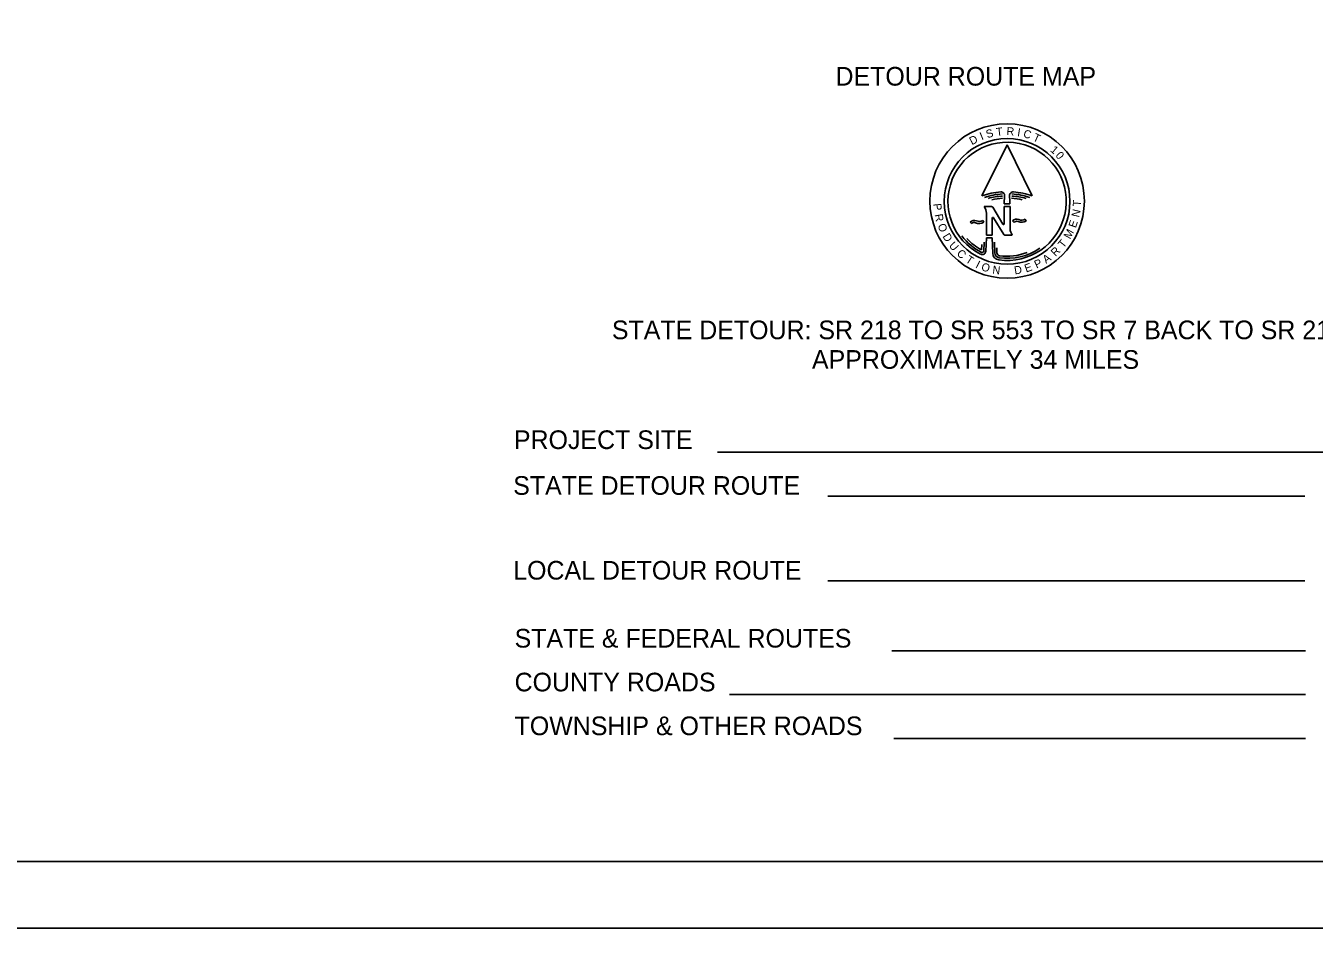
# Model space of a CAD drawing. Extents: x 396.2 to 468.4, y 232.6 to 279.1.
# Drawn here: x 413.2 to 422.87, y 257.12 to 263.89 of the extents above; entities that cross this region are included whole.
import ezdxf

# ---------------------------------------------------------------- set-up
doc = ezdxf.new("R2010")
doc.units = 0
for name, color, linetype in [('SH_Border', 7, 'Continuous'), ('SH_Cut_Line', 7, 'Continuous'), ('TX_P_1', 7, 'Continuous')]:
    doc.layers.add(name, color=color, linetype=linetype)

msp = doc.modelspace()

# ---------------------------------------------------------------- linework, layer by layer
at = {"layer": 'SH_Border'}
msp.add_lwpolyline([(397.7027, 278.6206), (429.7027, 278.6206), (429.7027, 257.6206), (397.7027, 257.6206)], close=True, dxfattribs=at)
at = {"layer": 'SH_Cut_Line'}
msp.add_lwpolyline([(396.2027, 257.1206), (430.2027, 257.1206), (430.2027, 279.1206), (396.2027, 279.1206)], close=True, dxfattribs=at)
at = {"layer": 'TX_P_1'}
for p, q in [((420.3778, 262.6172), (420.5668, 263.0013)), ((420.5668, 263.0013), (420.7557, 262.6172)), ((420.5454, 262.5584), (420.5478, 262.6201)), ((420.3955, 262.5371), (420.4493, 262.5371)), ((420.4585, 262.532), (420.5347, 262.4062)), ((420.5446, 262.4089), (420.5446, 262.5371)), ((420.5446, 262.5371), (420.5884, 262.5371)), ((420.5875, 262.5584), (420.5454, 262.5584)), ((420.5667, 262.5765), (420.5667, 262.5765)), ((420.5667, 262.5765), (420.5667, 262.5765)), ((420.5668, 262.5765), (420.5668, 262.5765)), ((420.5668, 262.5765), (420.5668, 262.5765)), ((420.5668, 262.5765), (420.5668, 262.5765)), ((420.5668, 262.5765), (420.5668, 262.5765)), ((420.5884, 262.5371), (420.5884, 262.3712)), ((420.2887, 262.421), (420.3004, 262.41)), ((420.3918, 262.4195), (420.3841, 262.4334)), ((420.4115, 262.323), (420.4115, 262.4888)), ((420.4552, 262.4511), (420.4552, 262.323)), ((420.5415, 262.3282), (420.4652, 262.4539)), ((420.6071, 262.4297), (420.6188, 262.4187)), ((420.7102, 262.4281), (420.7024, 262.4419)), ((420.4552, 262.323), (420.4115, 262.323)), ((420.6044, 262.323), (420.5506, 262.323)), ((420.3772, 262.2532), (420.3753, 262.212)), ((420.394, 262.2711), (420.3909, 262.203)), ((420.4115, 262.3016), (420.4068, 262.2018)), ((420.4552, 262.3016), (420.4115, 262.3016)), ((420.4586, 262.1865), (420.4552, 262.3016)), ((420.4723, 262.2703), (420.4745, 262.1889)), ((420.4896, 262.2269), (420.4906, 262.1894)), ((423.4103, 260.6931), (418.3926, 260.6931)), ((422.8012, 260.3642), (419.2212, 260.3642)), ((422.8012, 259.728), (419.2212, 259.728)), ((422.8064, 259.2028), (419.7022, 259.2028)), ((422.8064, 258.8741), (418.4831, 258.8741)), ((422.8064, 258.5454), (419.7165, 258.5454))]:
    msp.add_line(p, q, dxfattribs=at)
for centre, radius in [((420.5667, 262.5791), 0.5795), ((420.5667, 262.5764), 0.4715)]:
    msp.add_circle(centre, radius, dxfattribs=at)
for centre, radius, start, end in [((420.5667, 262.5764), 0.4438, 261.93684, 243.42086), ((420.5667, 262.0851), 0.5647, 94.8642, 109.5471), ((420.5667, 262.0851), 0.5486, 93.73826, 108.099), ((420.5667, 262.0851), 0.5326, 93.73826, 105.49674), ((420.5667, 262.0851), 0.5165, 93.73826, 102.75761), ((420.5211, 262.6211), 0.0267, 357.77965, 94.8642), ((420.6118, 262.6211), 0.0267, 85.19546, 182.12377), ((432.8554, 263.0752), 12.2788, 182.12377, 182.41208), ((420.5667, 262.0851), 0.5165, 77.24239, 86.26141), ((420.5667, 262.0851), 0.5326, 74.50326, 86.26141), ((420.5667, 262.0851), 0.5486, 71.901, 86.26141), ((420.5667, 262.0851), 0.5647, 70.45266, 85.19546), ((420.2845, 262.4733), 0.128, 7.00127, 29.86863), ((420.4493, 262.5263), 0.0107, 31.24731, 90), ((420.3193, 262.3922), 0.0421, 65.79325, 136.76575), ((420.3193, 262.3922), 0.026, 65.79325, 136.76575), ((420.3573, 262.4804), 0.07, 247.19582, 299.48448), ((420.3575, 262.4803), 0.0539, 247.19582, 299.48448), ((420.4607, 262.4511), 0.00535, 31.24622, 180), ((420.5392, 262.409), 0.00535, 211.24622, 0), ((420.6378, 262.4009), 0.0421, 65.79325, 136.76575), ((420.6378, 262.4009), 0.026, 65.79325, 136.76575), ((420.6758, 262.489), 0.07, 247.19582, 299.48448), ((420.6759, 262.4889), 0.0539, 247.19582, 299.48448), ((420.5667, 262.5764), 0.4277, 217.27521, 243.42077), ((420.5506, 262.3338), 0.0107, 211.24731, 270), ((420.7154, 262.3868), 0.128, 187.00127, 209.86863), ((420.5667, 262.5764), 0.4117, 222.56637, 242.2942), ((420.5667, 262.5764), 0.4277, 261.94105, 304.81679), ((420.3801, 262.2035), 0.0267, 243.42086, 356.26509), ((420.3801, 262.2035), 0.0107, 243.42077, 357.31292), ((420.512, 262.19), 0.0535, 183.80636, 261.93684), ((420.512, 262.19), 0.0374, 181.63859, 261.94105), ((420.512, 262.19), 0.0214, 181.63732, 261.93938), ((420.5667, 262.5764), 0.4117, 261.93938, 291.31687)]:
    msp.add_arc(centre, radius, start, end, dxfattribs=at)

# ---------------------------------------------------------------- texts
for s, p in [('DETOUR ROUTE MAP', (419.2786, 263.4454)), ('STATE DETOUR: SR 218 TO SR 553 TO SR 7 BACK TO SR 218', (417.6008, 261.5419)), ('APPROXIMATELY 34 MILES', (419.1021, 261.3197)), ('PROJECT SITE', (416.8655, 260.7175)), ('STATE DETOUR ROUTE', (416.8603, 260.3739)), ('LOCAL DETOUR ROUTE', (416.8603, 259.7376)), ('STATE & FEDERAL ROUTES', (416.8707, 259.2272)), ('COUNTY ROADS', (416.8707, 258.8985)), ('TOWNSHIP & OTHER ROADS', (416.8707, 258.5698))]:
    msp.add_text(s, height=0.14, dxfattribs=at).set_placement(p)
for s, rotation, p in [('I', 22.18433, (420.3758, 263.0343)), ('S', 16.96646, (420.4179, 263.0497)), ('T', 6.5307, (420.4873, 263.0668)), ('R', 356.09495, (420.5604, 263.0742)), ('I', 350.87707, (420.6399, 263.0672)), ('C', 345.6592, (420.6837, 263.0586)), ('T', 335.22345, (420.7549, 263.0358)), ('D', 27.40221, (420.3019, 262.9977)), ('1', 319.56982, (420.8861, 262.9553)), ('0', 309.13407, (420.9257, 262.9198)), ('P', 275.23459, (420.0126, 262.5587)), ('N', 76.98874, (421.1058, 262.4532)), ('T', 87.40778, (421.119, 262.5364)), ('R', 280.45247, (420.0226, 262.477)), ('O', 290.88822, (420.0436, 262.3969)), ('E', 71.77087, (421.0818, 262.3734)), ('D', 301.32397, (420.0797, 262.3144)), ('M', 61.33512, (421.039, 262.2889)), ('U', 311.75972, (420.1256, 262.2419)), ('C', 316.9776, (420.1835, 262.1795)), ('R', 45.68149, (420.9304, 262.1592)), ('T', 50.89936, (420.9891, 262.221)), ('T', 327.41335, (420.2496, 262.1248)), ('I', 332.63123, (420.3243, 262.0812)), ('O', 343.06698, (420.3678, 262.0609)), ('E', 19.59211, (420.7094, 262.0421)), ('P', 24.80999, (420.7873, 262.0713)), ('A', 35.24574, (420.8587, 262.1075)), ('N', 353.50273, (420.4542, 262.0347)), ('D', 9.15636, (420.6246, 262.0277))]:
    msp.add_text(s, height=0.0601, rotation=rotation, dxfattribs=at).set_placement(p)

doc.saveas('drawing.dxf')
